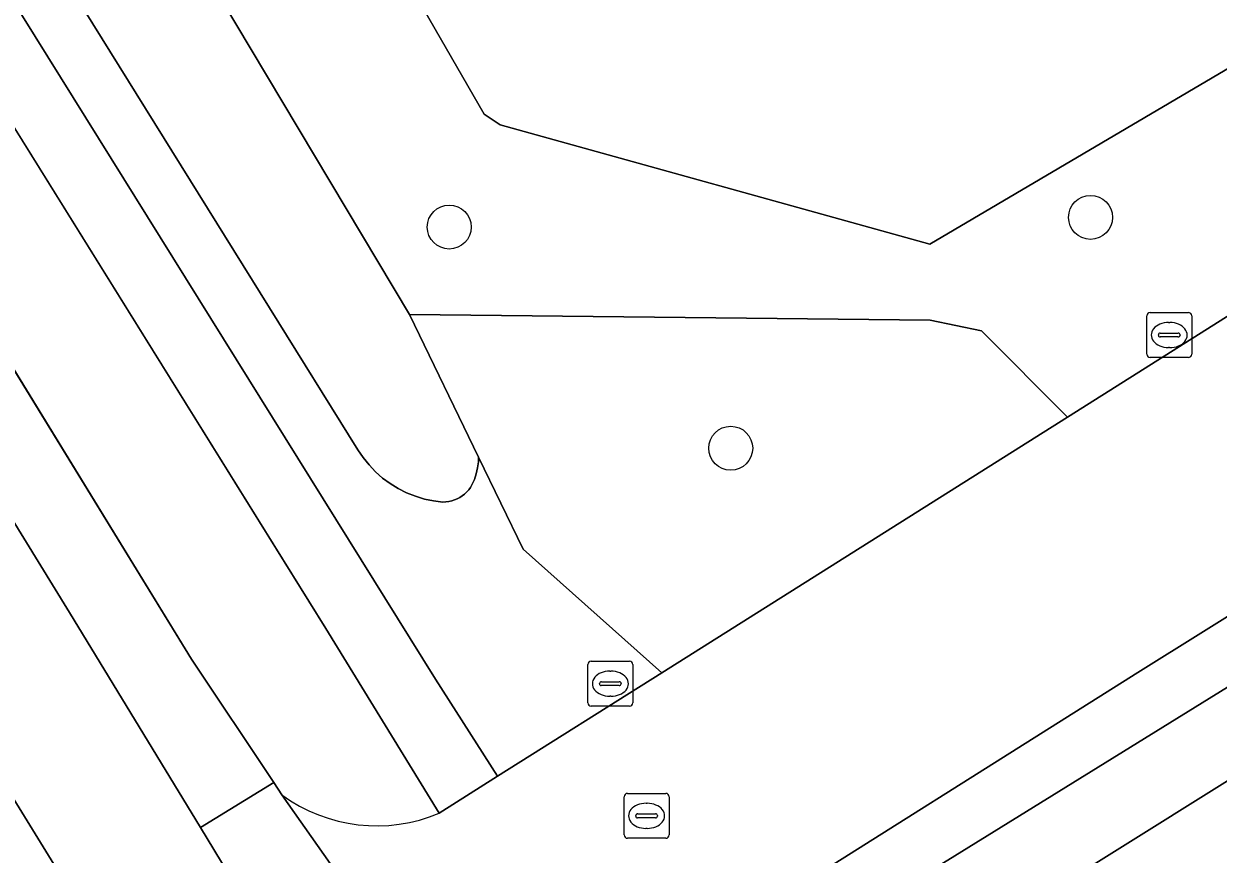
# Model space of a CAD drawing. Extents: x 159352 to 160617, y 385888 to 387323.
# Drawn here: x 159539.12 to 159565.71, y 386096.68 to 386115.15 of the extents above; entities that cross this region are included whole.
import ezdxf

# ---------------------------------------------------------------- set-up
doc = ezdxf.new("R2010")
doc.units = 0
for name, color, linetype in [('IMGEO_Berm_groen', 7, 'Continuous'), ('IMGEO_Boom', 7, 'Continuous'), ('IMGEO_Erf', 7, 'Continuous'), ('IMGEO_Fietspad_gesloten', 7, 'Continuous'), ('IMGEO_Groenvoorziening', 7, 'Continuous'), ('IMGEO_Kolk', 7, 'Continuous'), ('IMGEO_Rijbaan_lokaal_open', 7, 'Continuous'), ('IMGEO_Rijbaan_regionaal_gesloten', 7, 'Continuous'), ('IMGEO_Rioolput', 7, 'Continuous'), ('IMGEO_Voetpad_open', 7, 'Continuous'), ('IMGEO_Waterloop', 7, 'Continuous')]:
    doc.layers.add(name, color=color, linetype=linetype)

msp = doc.modelspace()

# ---------------------------------------------------------------- linework, layer by layer
at = {"layer": 'IMGEO_Berm_groen'}
for points in [[(159548.371, 386097.594), (159545.848, 386101.702), (159531.743, 386124.354), (159519.361, 386144.039), (159517.175, 386147.549), (159507.63, 386162.875), (159501.77, 386172.355), (159500, 386175.187), (159458.712, 386241.251), (159453.256, 386250), (159435.15, 386279.032), (159415.41, 386310.673), (159399.888, 386335.332), (159389.058, 386352.807), (159376.566, 386372.971), (159363.439, 386393.878), (159361.065, 386397.75), (159360.601, 386398.506), (159358.992, 386396.356)], [(159358.992, 386396.356), (159358.992, 386396.356), (159359.467, 386395.596), (159381.824, 386359.807), (159396.397, 386336.533), (159416.709, 386303.89), (159434.509, 386275.359), (159450.358, 386250), (159490.603, 386185.487), (159500, 386170.463), (159500.342, 386169.916), (159512.48, 386150.408), (159515.059, 386146.301), (159542.856, 386101.021), (159544.684, 386098.275), (159544.867, 386098)], [(159486.623, 386181.834), (159500, 386160.345), (159500.36, 386159.767), (159508.686, 386146.315), (159510.41, 386143.562), (159519.207, 386129.517), (159536.038, 386102.53), (159539.905, 386096.263), (159546.132, 386086.251), (159547.558, 386083.97), (159548.024, 386084.243)], [(159545.332, 386093.656), (159543.667, 386096.259), (159543.051, 386097.27), (159540.136, 386102.059), (159529.62, 386119.165), (159516.297, 386140.507), (159513.312, 386145.273), (159504.636, 386159.124)], [(159518.514, 386148.338), (159548.288, 386100.577), (159549.67, 386098.413), (159553.325, 386100.716), (159550.241, 386103.468), (159549.247, 386105.516), (159549.242, 386105.412), (159549.224, 386105.277), (159549.194, 386105.145), (159549.152, 386105.016), (159549.128, 386104.955), (159549.099, 386104.896), (159549.065, 386104.84), (159549.026, 386104.788), (159548.982, 386104.739), (159548.935, 386104.694), (159548.883, 386104.653), (159548.828, 386104.617), (159548.77, 386104.587), (159548.71, 386104.561), (159548.647, 386104.541), (159548.583, 386104.527), (159548.518, 386104.518), (159548.453, 386104.515), (159548.245, 386104.54), (159548.039, 386104.583), (159547.838, 386104.643), (159547.643, 386104.721), (159547.455, 386104.815), (159547.276, 386104.925), (159547.108, 386105.05), (159546.95, 386105.189), (159546.806, 386105.341), (159546.674, 386105.505), (159546.558, 386105.68), (159519.603, 386148.98)]]:
    msp.add_lwpolyline(points, dxfattribs=at)
msp.add_arc((159546.977, 386100.883), 3.572, 233.8037, 292.9778, dxfattribs=at)
at = {"layer": 'IMGEO_Boom'}
for centre in [(159562.87, 386110.85), (159548.592, 386110.634), (159554.86, 386105.713)]:
    msp.add_circle(centre, 0.489, dxfattribs=at)
at = {"layer": 'IMGEO_Erf'}
msp.add_lwpolyline([(159614.607, 386128.752), (159587.619, 386111.878), (159554.627, 386091.25)], dxfattribs=at)
at = {"layer": 'IMGEO_Fietspad_gesloten'}
for points in [[(159504.636, 386159.124), (159513.312, 386145.273), (159516.297, 386140.507), (159529.62, 386119.165), (159540.136, 386102.059), (159543.051, 386097.27), (159544.684, 386098.275), (159542.856, 386101.021), (159515.059, 386146.301)], [(159547.808, 386093.816), (159544.867, 386098), (159544.684, 386098.275), (159543.051, 386097.27), (159543.667, 386096.259), (159545.332, 386093.656)]]:
    msp.add_lwpolyline(points, dxfattribs=at)
at = {"layer": 'IMGEO_Groenvoorziening'}
for points in [[(159524.56, 386155.081), (159530.909, 386143.925), (159535.995, 386135.635), (159542.791, 386124.554), (159549.37, 386113.143), (159549.723, 386112.907), (159559.291, 386110.25), (159569.411, 386116.215), (159574.089, 386119.197), (159576.494, 386115.317), (159578.275, 386116.439), (159575.67, 386120.226), (159583.541, 386124.895), (159593.579, 386131.485), (159605.752, 386138.679), (159602.836, 386145.461), (159556.131, 386116.691), (159537.348, 386146.745)], [(159552.883, 386093.105), (159553.215, 386092.54), (159575.185, 386106.122), (159574.455, 386107.294)], [(159574.455, 386107.294), (159563.923, 386100.723), (159554.83, 386095)]]:
    msp.add_lwpolyline(points, dxfattribs=at)
for points in [[(159542.791, 386124.554), (159539.586, 386122.275), (159547.706, 386108.69), (159559.298, 386108.563), (159560.446, 386108.325), (159562.354, 386106.406), (159570.062, 386111.264), (159570.08, 386114.109), (159569.411, 386116.215), (159559.291, 386110.25), (159549.723, 386112.907), (159549.37, 386113.143)], [(159562.354, 386106.406), (159560.446, 386108.325), (159559.298, 386108.563), (159547.706, 386108.69), (159549.247, 386105.516), (159550.241, 386103.468), (159553.325, 386100.716)]]:
    msp.add_lwpolyline(points, close=True, dxfattribs=at)
at = {"layer": 'IMGEO_Kolk'}
for p, q in [((159564.121, 386107.805), (159564.121, 386108.657)), ((159564.196, 386108.731), (159565.048, 386108.731)), ((159565.122, 386108.657), (159565.122, 386107.805)), ((159564.609, 386108.511), (159564.634, 386108.511)), ((159564.38, 386108.225), (159564.38, 386108.237)), ((159564.818, 386108.188), (159564.42, 386108.188)), ((159564.423, 386108.274), (159564.821, 386108.274)), ((159564.864, 386108.237), (159564.864, 386108.225)), ((159564.632, 386107.951), (159564.607, 386107.951)), ((159565.048, 386107.731), (159564.196, 386107.731)), ((159551.679, 386100.048), (159551.679, 386100.9)), ((159551.754, 386100.974), (159552.606, 386100.974)), ((159552.68, 386100.9), (159552.68, 386100.048)), ((159552.167, 386100.754), (159552.192, 386100.754)), ((159551.938, 386100.468), (159551.938, 386100.48)), ((159552.376, 386100.431), (159551.978, 386100.431)), ((159551.981, 386100.517), (159552.379, 386100.517)), ((159552.422, 386100.48), (159552.422, 386100.468)), ((159552.19, 386100.194), (159552.165, 386100.194)), ((159552.606, 386099.974), (159551.754, 386099.974))]:
    msp.add_line(p, q, dxfattribs=at)
for points in [[(159564.121, 386107.805), (159564.121, 386108.657)], [(159564.196, 386108.731), (159565.048, 386108.731)], [(159565.122, 386108.657), (159565.122, 386107.805)], [(159565.048, 386107.731), (159564.196, 386107.731)], [(159551.679, 386100.048), (159551.679, 386100.9)], [(159551.754, 386100.974), (159552.606, 386100.974)], [(159552.68, 386100.9), (159552.68, 386100.048)], [(159552.606, 386099.974), (159551.754, 386099.974)]]:
    msp.add_lwpolyline(points, dxfattribs=at)
for centre, radius, start, end in [((159564.198, 386108.655), 0.0765, 91.552, 178.448), ((159564.198, 386108.655), 0.0765, 91.552, 178.448), ((159565.046, 386108.655), 0.0765, 1.552, 88.448), ((159565.046, 386108.655), 0.0765, 1.552, 88.448), ((159564.42, 386108.234), 0.0403, 85.8775, 175.7526), ((159564.417, 386108.224), 0.0366, 178.938, 274.7102), ((159564.821, 386108.231), 0.043, 264.8664, 352.4533), ((159564.825, 386108.236), 0.0386, 1.7309, 96.639), ((159564.198, 386107.807), 0.0765, 181.552, 268.448), ((159564.198, 386107.807), 0.0765, 181.552, 268.448), ((159565.046, 386107.807), 0.0765, 271.552, 358.448), ((159565.046, 386107.807), 0.0765, 271.552, 358.448), ((159551.756, 386100.898), 0.0765, 91.552, 178.448), ((159551.756, 386100.898), 0.0765, 91.552, 178.448), ((159552.604, 386100.898), 0.0765, 1.552, 88.448), ((159552.604, 386100.898), 0.0765, 1.552, 88.448), ((159551.978, 386100.477), 0.0403, 85.8775, 175.7526), ((159551.975, 386100.467), 0.0366, 178.938, 274.7102), ((159552.379, 386100.474), 0.043, 264.8664, 352.4533), ((159552.383, 386100.479), 0.0386, 1.7309, 96.639), ((159551.756, 386100.05), 0.0765, 181.552, 268.448), ((159551.756, 386100.05), 0.0765, 181.552, 268.448), ((159552.604, 386100.05), 0.0765, 271.552, 358.448), ((159552.604, 386100.05), 0.0765, 271.552, 358.448)]:
    msp.add_arc(centre, radius, start, end, dxfattribs=at)
for centre, major_axis, ratio, start_param, end_param in [((159564.608, 386108.231), (-0.387, 0.002), 0.722429, 4.712389, 7.853982), ((159564.633, 386108.231), (-0.39, 0.002), 0.717154, 1.570796, 4.712389), ((159552.166, 386100.474), (-0.387, 0.002), 0.722429, 4.712389, 7.853982), ((159552.191, 386100.474), (-0.39, 0.002), 0.717154, 1.570796, 4.712389)]:
    msp.add_ellipse(centre, major_axis=major_axis, ratio=ratio, start_param=start_param, end_param=end_param, dxfattribs=at)
at = {"layer": 'IMGEO_Rijbaan_lokaal_open'}
for points in [[(159586.005, 386114.499), (159586.1, 386114.559), (159609.613, 386129.277), (159610.034, 386129.54), (159606.969, 386134.521), (159595.055, 386127.013), (159587.35, 386122.158), (159578.275, 386116.439), (159576.494, 386115.317), (159570.062, 386111.264), (159562.354, 386106.406), (159553.325, 386100.716), (159549.67, 386098.413), (159548.371, 386097.594)], [(159554.83, 386095), (159563.923, 386100.723), (159574.455, 386107.294), (159574.766, 386107.488), (159586.005, 386114.499)], [(159544.867, 386098), (159547.808, 386093.816)]]:
    msp.add_lwpolyline(points, dxfattribs=at)
msp.add_arc((159546.977, 386100.883), 3.572, 233.8037, 292.9778, dxfattribs=at)
at = {"layer": 'IMGEO_Rijbaan_regionaal_gesloten'}
msp.add_lwpolyline([(159640.297, 385935.554), (159629.558, 385952.69), (159623.025, 385963.202), (159615.796, 385974.815), (159608.349, 385986.889), (159600.163, 386000), (159593.007, 386011.43), (159585.48, 386023.515), (159578.984, 386033.798), (159572.767, 386043.649), (159565.905, 386054.733), (159558.289, 386066.899), (159551.941, 386076.961), (159548.244, 386082.873), (159547.558, 386083.97), (159546.132, 386086.251), (159539.905, 386096.263), (159536.038, 386102.53), (159519.207, 386129.517)], dxfattribs=at)
at = {"layer": 'IMGEO_Rioolput'}
for p, q in [((159552.486, 386097.107), (159552.486, 386097.959)), ((159552.561, 386098.033), (159553.413, 386098.033)), ((159553.487, 386097.959), (159553.487, 386097.107)), ((159552.974, 386097.813), (159552.999, 386097.813)), ((159552.745, 386097.527), (159552.745, 386097.539)), ((159553.183, 386097.49), (159552.785, 386097.49)), ((159552.788, 386097.576), (159553.186, 386097.576)), ((159553.229, 386097.539), (159553.229, 386097.527)), ((159552.997, 386097.253), (159552.972, 386097.253)), ((159553.413, 386097.033), (159552.561, 386097.033))]:
    msp.add_line(p, q, dxfattribs=at)
for points in [[(159552.486, 386097.107), (159552.486, 386097.959)], [(159552.561, 386098.033), (159553.413, 386098.033)], [(159553.487, 386097.959), (159553.487, 386097.107)], [(159553.413, 386097.033), (159552.561, 386097.033)]]:
    msp.add_lwpolyline(points, dxfattribs=at)
for centre, radius, start, end in [((159552.563, 386097.957), 0.0765, 91.552, 178.448), ((159552.563, 386097.957), 0.0765, 91.552, 178.448), ((159553.411, 386097.957), 0.0765, 1.552, 88.448), ((159553.411, 386097.957), 0.0765, 1.552, 88.448), ((159552.785, 386097.536), 0.0403, 85.8775, 175.7526), ((159552.782, 386097.526), 0.0366, 178.938, 274.7102), ((159553.186, 386097.533), 0.043, 264.8664, 352.4533), ((159553.19, 386097.538), 0.0386, 1.7309, 96.639), ((159552.563, 386097.109), 0.0765, 181.552, 268.448), ((159552.563, 386097.109), 0.0765, 181.552, 268.448), ((159553.411, 386097.109), 0.0765, 271.552, 358.448), ((159553.411, 386097.109), 0.0765, 271.552, 358.448)]:
    msp.add_arc(centre, radius, start, end, dxfattribs=at)
for centre, major_axis, ratio, start_param, end_param in [((159552.973, 386097.533), (-0.387, 0.002), 0.722429, 4.712389, 7.853982), ((159552.998, 386097.533), (-0.39, 0.002), 0.717154, 1.570796, 4.712389)]:
    msp.add_ellipse(centre, major_axis=major_axis, ratio=ratio, start_param=start_param, end_param=end_param, dxfattribs=at)
at = {"layer": 'IMGEO_Voetpad_open'}
for points in [[(159517.175, 386147.549), (159519.361, 386144.039), (159531.743, 386124.354), (159545.848, 386101.702), (159548.371, 386097.594), (159549.67, 386098.413), (159548.288, 386100.577), (159518.514, 386148.338)], [(159612.156, 386130.821), (159610.034, 386129.54), (159609.613, 386129.277), (159610.295, 386128.213), (159586.766, 386113.506), (159586.1, 386114.559), (159586.005, 386114.499), (159586.555, 386113.617), (159575.316, 386106.606), (159574.766, 386107.488), (159574.455, 386107.294), (159575.185, 386106.122), (159553.215, 386092.54), (159552.883, 386093.105)], [(159554.627, 386091.25), (159587.619, 386111.878)]]:
    msp.add_lwpolyline(points, dxfattribs=at)
at = {"layer": 'IMGEO_Waterloop'}
msp.add_lwpolyline([(159519.603, 386148.98), (159546.558, 386105.68), (159546.674, 386105.505), (159546.806, 386105.341), (159546.95, 386105.189), (159547.108, 386105.05), (159547.276, 386104.925), (159547.455, 386104.815), (159547.643, 386104.721), (159547.838, 386104.643), (159548.039, 386104.583), (159548.245, 386104.54), (159548.453, 386104.515), (159548.518, 386104.518), (159548.583, 386104.527), (159548.647, 386104.541), (159548.71, 386104.561), (159548.77, 386104.587), (159548.828, 386104.617), (159548.883, 386104.653), (159548.935, 386104.694), (159548.982, 386104.739), (159549.026, 386104.788), (159549.065, 386104.84), (159549.099, 386104.896), (159549.128, 386104.955), (159549.152, 386105.016), (159549.194, 386105.145), (159549.224, 386105.277), (159549.242, 386105.412), (159549.247, 386105.516), (159547.706, 386108.69), (159539.586, 386122.275)], dxfattribs=at)

doc.saveas('drawing.dxf')
